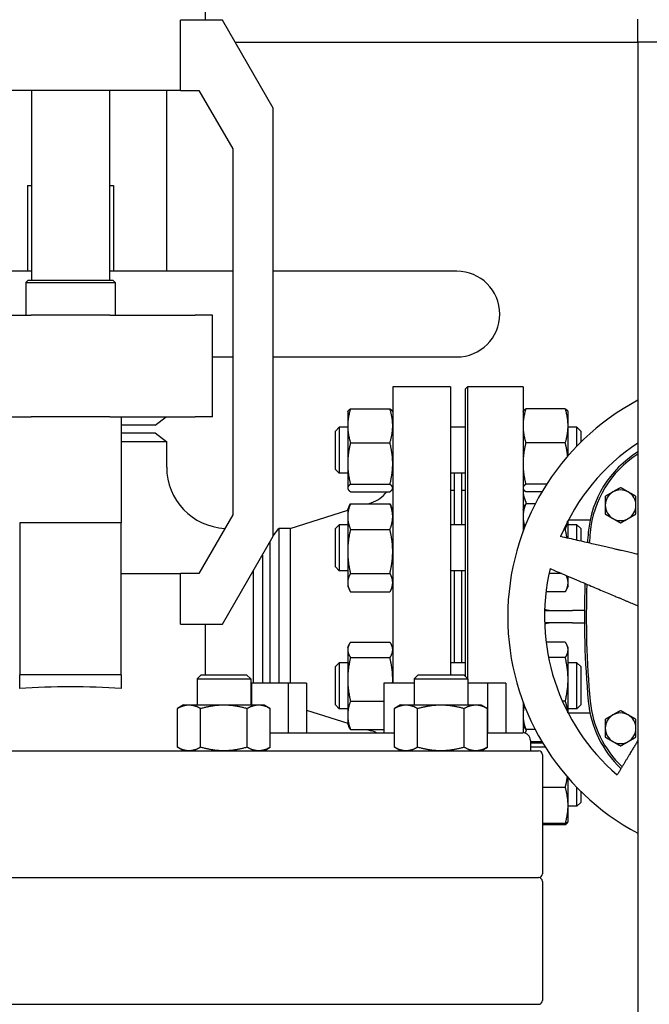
# Model space of a CAD drawing. Header units: inches. Extents: x 18 to 846, y -44 to 561.
# Tile 455 of 642: x 434 to 445, y 275 to 291. Entities that reach past the tile are written whole.
import ezdxf

# ---------------------------------------------------------------- set-up
doc = ezdxf.new("R2010")
doc.units = ezdxf.units.IN
doc.header["$LTSCALE"] = 24
doc.header["$MEASUREMENT"] = 0
doc.layers.add('Visible (ANSI)', color=7, linetype='Continuous', lineweight=30)

msp = doc.modelspace()

# ---------------------------------------------------------------- linework, layer by layer
at = {"layer": 'Visible (ANSI)'}
for p, q in [((437.37729, 292.138), (437.37729, 291.311)), ((437.65943, 291.311), (436.9709, 291.311)), ((436.9709, 290.1682), (436.9709, 291.311)), ((438.48643, 289.8786), (437.65943, 291.311)), ((444.42943, 290.9565), (444.42943, 291.3315)), ((437.8641, 290.9565), (444.42943, 290.9565)), ((444.42943, 290.9565), (444.42943, 255.2065)), ((444.80443, 290.9565), (444.42943, 290.9565)), ((436.9709, 290.1682), (433.38595, 290.1682)), ((434.54243, 290.1682), (434.54243, 287.0707)), ((435.81443, 290.1682), (435.81443, 287.0707)), ((436.74593, 290.1682), (436.74593, 287.219)), ((436.9709, 290.1682), (437.2735, 290.1682)), ((437.2735, 290.1682), (437.82483, 289.21326)), ((438.48643, 282.89441), (438.48643, 289.8786)), ((437.82483, 289.21326), (437.82483, 283.24394)), ((434.47843, 288.619), (434.54243, 288.619)), ((434.47843, 288.619), (434.47843, 287.219)), ((435.81443, 288.619), (435.87843, 288.619)), ((435.87843, 288.619), (435.87843, 287.219)), ((434.54243, 287.219), (432.53203, 287.219)), ((437.82483, 287.219), (435.81443, 287.219)), ((441.47843, 287.219), (438.48643, 287.219)), ((434.48893, 287.0707), (434.44993, 287.0317)), ((434.44993, 287.0317), (435.90693, 287.0317)), ((434.44993, 287.0317), (434.44993, 286.499)), ((434.48893, 287.0707), (435.86793, 287.0707)), ((435.86793, 287.0707), (435.90693, 287.0317)), ((435.90693, 287.0317), (435.90693, 286.499)), ((433.14566, 286.499), (434.53832, 286.499)), ((435.81853, 286.499), (434.53832, 286.499)), ((435.81853, 286.499), (437.21119, 286.499)), ((437.49403, 286.499), (437.21119, 286.499)), ((437.49403, 284.845), (437.49403, 286.499)), ((437.49403, 285.819), (437.82483, 285.819)), ((438.48643, 285.819), (441.47843, 285.819)), ((440.43343, 285.3315), (440.43343, 280.499)), ((441.37343, 285.3315), (440.43343, 285.3315)), ((441.37343, 285.3315), (441.37343, 280.635)), ((441.62093, 285.30025), (441.65218, 285.3315)), ((441.62093, 280.60436), (441.62093, 285.30025)), ((441.65218, 285.3315), (441.65218, 280.57311)), ((442.55843, 285.3315), (441.65218, 285.3315)), ((442.55843, 285.3315), (442.55843, 282.97344)), ((439.74452, 284.97419), (440.38834, 284.97419)), ((443.24734, 284.97419), (442.60352, 284.97419)), ((433.14566, 284.845), (434.53832, 284.845)), ((435.81853, 284.845), (434.53832, 284.845)), ((435.81853, 284.845), (437.21119, 284.845)), ((436.00523, 284.845), (436.00523, 283.94284)), ((436.55843, 284.7065), (436.73893, 284.845)), ((437.49403, 284.845), (437.21119, 284.845)), ((439.69943, 284.92271), (439.70358, 284.93161)), ((439.69943, 284.92271), (439.69943, 284.6962)), ((440.43343, 284.92271), (440.42928, 284.93161)), ((442.55843, 284.92271), (442.56258, 284.93161)), ((443.29243, 284.92271), (443.28828, 284.93161)), ((443.29243, 284.6962), (443.29243, 284.92271)), ((436.55843, 284.7065), (436.00523, 284.7065)), ((439.49843, 284.61021), (439.56093, 284.67271)), ((439.56093, 284.67271), (439.56093, 283.92271)), ((439.69943, 284.67271), (439.56093, 284.67271)), ((439.69943, 284.6962), (439.69943, 284.07998)), ((441.62093, 284.67271), (441.37343, 284.67271)), ((443.29243, 284.209), (443.29243, 284.6962)), ((443.43593, 284.67271), (443.29243, 284.67271)), ((443.43593, 284.36516), (443.43593, 284.67271)), ((443.49843, 284.61021), (443.43593, 284.67271)), ((436.00523, 284.5815), (436.56093, 284.5815)), ((436.56093, 284.5815), (436.74843, 284.43763)), ((439.49843, 283.98521), (439.49843, 284.61021)), ((443.49843, 284.61021), (443.49843, 284.42824)), ((436.74843, 284.43763), (436.00523, 284.43763)), ((436.00523, 284.4327), (436.00543, 284.4327)), ((436.00543, 284.4327), (436.00543, 284.16388)), ((436.74843, 284.0215), (436.74843, 284.43763)), ((439.74452, 284.41822), (440.38834, 284.41822)), ((443.24734, 284.41822), (442.60352, 284.41822)), ((436.00523, 284.16388), (436.00543, 284.16388)), ((439.49843, 283.98521), (439.56093, 283.92271)), ((439.69943, 284.07998), (439.69943, 283.68148)), ((436.00523, 283.94284), (436.00523, 283.116)), ((439.69943, 283.92271), (439.56093, 283.92271)), ((441.62093, 283.92271), (441.37343, 283.92271)), ((441.43843, 283.08159), (441.43843, 283.92271)), ((441.55843, 283.08159), (441.55843, 283.92271)), ((439.69943, 283.68148), (439.69943, 283.67271)), ((439.69943, 283.67271), (439.70358, 283.66381)), ((439.74452, 283.74174), (440.38834, 283.74174)), ((440.43343, 283.67271), (440.42928, 283.66381)), ((442.55843, 283.67271), (442.56258, 283.66381)), ((442.94192, 283.74174), (442.60352, 283.74174)), ((439.74452, 283.62123), (440.38834, 283.62123)), ((441.43343, 283.6415), (441.37343, 283.6415)), ((441.43343, 283.6415), (441.43343, 283.08159)), ((441.43343, 283.5215), (441.43843, 283.5215)), ((441.62093, 283.6415), (441.55843, 283.6415)), ((442.86757, 283.62123), (442.60352, 283.62123)), ((439.69943, 283.33159), (439.72855, 283.39405)), ((439.69943, 283.33159), (439.69943, 283.21613)), ((439.74452, 283.42509), (440.38834, 283.42509)), ((440.03432, 283.42509), (440.0844, 283.44095)), ((440.43343, 283.33159), (440.4043, 283.39405)), ((442.55843, 283.33159), (442.58755, 283.39405)), ((442.75861, 283.42509), (442.60352, 283.42509)), ((437.82483, 283.24394), (437.2735, 282.289)), ((438.7601, 283.0215), (439.69943, 283.31902)), ((439.69943, 283.21613), (439.69943, 282.64791)), ((434.35163, 283.116), (434.35163, 280.635)), ((436.00523, 283.116), (434.35163, 283.116)), ((436.00523, 280.635), (436.00523, 283.116)), ((438.48643, 282.90307), (438.5773, 283.0215)), ((438.7601, 283.0215), (438.5773, 283.0215)), ((438.5773, 283.0215), (438.5773, 280.499)), ((438.7601, 283.0215), (438.7601, 280.499)), ((439.49843, 283.01909), (439.56093, 283.08159)), ((439.49843, 282.39409), (439.49843, 283.01909)), ((439.56093, 283.08159), (439.56093, 282.33159)), ((439.69943, 283.08159), (439.56093, 283.08159)), ((441.62093, 283.08159), (441.37343, 283.08159)), ((443.29243, 282.86269), (443.29243, 283.15113)), ((443.43593, 283.08159), (443.29243, 283.08159)), ((443.65133, 283.15631), (443.29513, 283.15631)), ((443.43593, 282.82956), (443.43593, 283.08159)), ((443.49843, 283.01909), (443.43593, 283.08159)), ((443.49843, 283.01909), (443.49843, 282.81513)), ((437.65943, 281.462), (438.48643, 282.89441)), ((439.74452, 283.00716), (440.38834, 283.00716)), ((443.24734, 283.00716), (443.22176, 283.00716)), ((438.43343, 280.499), (438.43343, 282.80261)), ((438.30843, 282.5861), (438.30843, 280.499)), ((439.69943, 282.64791), (439.69943, 282.13838)), ((439.49843, 282.39409), (439.56093, 282.33159)), ((436.00523, 282.289), (436.9709, 282.289)), ((437.2735, 282.289), (436.9709, 282.289)), ((436.9709, 281.462), (436.9709, 282.289)), ((438.16456, 280.499), (438.16456, 282.33691)), ((439.69943, 282.33159), (439.56093, 282.33159)), ((439.74452, 282.28866), (440.38834, 282.28866)), ((441.62093, 282.33159), (441.37343, 282.33159)), ((441.43343, 282.33159), (441.43343, 280.83141)), ((441.43843, 280.83141), (441.43843, 282.33159)), ((441.55843, 280.83141), (441.55843, 282.33159)), ((443.18393, 282.28866), (442.98278, 282.28866)), ((443.29243, 282.13838), (443.29243, 282.24261)), ((439.69943, 282.13838), (439.69943, 282.08159)), ((439.69943, 282.08159), (439.72855, 282.01913)), ((440.43343, 282.08159), (440.4043, 282.01913)), ((443.29243, 282.08159), (443.2633, 282.01913)), ((443.29243, 282.08159), (443.29243, 282.13838)), ((439.74452, 281.98809), (440.38834, 281.98809)), ((443.24734, 281.98809), (442.93283, 281.98809)), ((442.9099, 281.6815), (443.36343, 281.6815)), ((443.55876, 281.6815), (443.36343, 281.6815)), ((436.9709, 281.462), (437.65943, 281.462)), ((437.37729, 281.462), (437.37729, 280.635)), ((443.36343, 281.4815), (442.9099, 281.4815)), ((443.36343, 281.4815), (443.55876, 281.4815)), ((439.69943, 281.08141), (439.71891, 281.12318)), ((439.69943, 281.08141), (439.69943, 281.04226)), ((439.74452, 281.16797), (440.38834, 281.16797)), ((440.43343, 281.08141), (440.41395, 281.12318)), ((443.24734, 281.16797), (442.93367, 281.16797)), ((443.29243, 281.08141), (443.27295, 281.12318)), ((443.29243, 281.04226), (443.29243, 281.08141)), ((439.69943, 281.04226), (439.69943, 280.56078)), ((443.29243, 280.56078), (443.29243, 281.04226)), ((439.49843, 280.76891), (439.56093, 280.83141)), ((439.49843, 280.14391), (439.49843, 280.76891)), ((439.56093, 280.83141), (439.56093, 280.08141)), ((439.69943, 280.83141), (439.56093, 280.83141)), ((439.74452, 280.91655), (440.38834, 280.91655)), ((441.62093, 280.83141), (441.37343, 280.83141)), ((443.24734, 280.91655), (442.97409, 280.91655)), ((443.43593, 280.83141), (443.29243, 280.83141)), ((443.43593, 280.08141), (443.43593, 280.83141)), ((443.49843, 280.76891), (443.43593, 280.83141)), ((443.49843, 280.76891), (443.49843, 280.14391)), ((434.35163, 280.41018), (434.35163, 280.635)), ((436.00523, 280.635), (434.35163, 280.635)), ((436.00523, 280.635), (436.00523, 280.41018)), ((437.30914, 280.635), (437.24299, 280.56885)), ((437.30914, 280.635), (438.05184, 280.635)), ((438.05184, 280.635), (438.11799, 280.56885)), ((440.84759, 280.635), (440.78144, 280.56885)), ((440.84759, 280.635), (441.59029, 280.635)), ((441.59029, 280.635), (441.65644, 280.56885)), ((437.24299, 280.56885), (438.11799, 280.56885)), ((437.24299, 280.56885), (437.24299, 280.1445)), ((438.11799, 280.56885), (438.11799, 280.1445)), ((438.12843, 280.499), (438.11799, 280.499)), ((438.12843, 280.499), (438.12843, 280.1445)), ((438.72843, 280.499), (438.12843, 280.499)), ((438.72843, 280.499), (438.72843, 279.689)), ((439.02843, 280.499), (438.72843, 280.499)), ((439.02843, 280.499), (439.02843, 279.689)), ((439.69943, 280.56078), (439.69943, 279.97493)), ((440.28798, 280.499), (440.28798, 279.689)), ((440.78144, 280.499), (440.28798, 280.499)), ((440.78144, 280.56885), (441.65644, 280.56885)), ((440.78144, 280.56885), (440.78144, 280.1445)), ((441.65644, 280.56885), (441.65644, 280.1445)), ((441.97843, 280.499), (441.65644, 280.499)), ((441.97843, 280.499), (441.97843, 279.689)), ((442.27843, 280.499), (441.97843, 280.499)), ((442.27843, 280.499), (442.27843, 279.689)), ((443.29243, 280.01187), (443.29243, 280.56078)), ((437.02449, 280.1445), (436.92301, 280.08591)), ((437.02449, 280.1445), (437.11238, 280.1445)), ((437.11238, 280.1445), (437.68049, 280.1445)), ((437.68049, 280.1445), (438.2486, 280.1445)), ((438.2486, 280.1445), (438.33649, 280.1445)), ((438.33649, 280.1445), (438.43797, 280.08591)), ((439.49843, 280.14391), (439.56093, 280.08141)), ((439.74452, 280.205), (440.28798, 280.205)), ((440.56294, 280.1445), (440.46145, 280.08591)), ((440.56294, 280.1445), (440.65083, 280.1445)), ((440.65083, 280.1445), (441.21894, 280.1445)), ((441.21894, 280.1445), (441.78705, 280.1445)), ((441.78705, 280.1445), (441.87494, 280.1445)), ((441.87494, 280.1445), (441.97642, 280.08591)), ((442.55843, 280.18956), (442.55843, 279.6889)), ((443.24734, 280.205), (443.19953, 280.205)), ((443.49843, 280.14391), (443.43593, 280.08141)), ((436.92301, 279.45309), (436.92301, 280.08591)), ((437.30175, 279.45309), (437.30175, 280.08591)), ((438.05923, 279.45309), (438.05923, 280.08591)), ((438.43797, 279.45309), (438.43797, 280.08591)), ((439.02843, 280.05651), (439.69943, 279.84398)), ((439.69943, 280.08141), (439.56093, 280.08141)), ((439.69943, 279.97493), (439.69943, 279.83141)), ((440.46145, 279.45309), (440.46145, 280.08591)), ((440.8402, 279.45309), (440.8402, 280.08591)), ((441.59768, 279.45309), (441.59768, 280.08591)), ((441.97642, 279.45309), (441.97642, 280.08591)), ((443.43593, 280.08141), (443.29243, 280.08141)), ((443.65133, 280.0067), (443.29513, 280.0067)), ((439.69943, 279.83141), (439.71891, 279.78964)), ((442.55843, 279.83141), (442.57791, 279.78964)), ((438.43797, 279.689), (440.46145, 279.689)), ((439.74452, 279.74486), (440.28798, 279.74486)), ((440.01239, 279.74486), (440.0844, 279.72205)), ((441.97642, 279.689), (442.55343, 279.689)), ((442.75502, 279.74486), (442.60352, 279.74486)), ((442.67843, 279.564), (442.67843, 279.3945)), ((442.86757, 279.54178), (442.67843, 279.54178)), ((442.87972, 279.52142), (442.67843, 279.52142)), ((427.54543, 279.3945), (442.81143, 279.3945)), ((437.02449, 279.3945), (436.92301, 279.45309)), ((438.33649, 279.3945), (438.43797, 279.45309)), ((440.56294, 279.3945), (440.46145, 279.45309)), ((441.87494, 279.3945), (441.97642, 279.45309)), ((442.92136, 279.45366), (442.67843, 279.45366)), ((442.87443, 279.3315), (442.87443, 277.39)), ((443.29243, 278.50336), (443.29243, 278.954)), ((443.24734, 278.79754), (442.87443, 278.79754)), ((443.43593, 278.4903), (443.43593, 278.79785)), ((443.49843, 278.73477), (443.49843, 278.5528)), ((443.49843, 278.5528), (443.43593, 278.4903)), ((443.29243, 278.2403), (443.29243, 278.50336)), ((443.43593, 278.4903), (443.29243, 278.4903)), ((443.24734, 278.20918), (442.87443, 278.20918)), ((443.29114, 278.23752), (443.28828, 278.2314)), ((443.29243, 278.2403), (443.29114, 278.23752)), ((443.24734, 278.18882), (442.87443, 278.18882)), ((427.54543, 277.327), (442.81143, 277.327)), ((427.54543, 277.327), (442.81143, 277.327)), ((442.87443, 277.264), (442.87443, 275.3225)), ((427.54543, 275.2595), (442.81143, 275.2595))]:
    msp.add_line(p, q, dxfattribs=at)
for centre, radius, start, end in [((441.47843, 286.519), 0.7, 270, 90), ((446.30843, 281.5815), 4, 118.01807, 241.98193), ((446.30843, 281.5815), 3.4, 123.548802, 157.35073), ((435.17843, 286.1647), 2.165, 292.451036, 292.456763), ((445.34665, 282.80035), 1.73228, 121.970749, 174.744707), ((445.34665, 282.80035), 1.70103, 122.630116, 174.744707), ((437.74843, 284.0215), 1, 180, 267.061438), ((443.05843, 283.65631), 0.5, 180, 207.543912), ((439.93343, 283.91762), 0.5, 287.574716, 323.645749), ((444.14898, 283.4004), 0.25, 120, 180), ((444.14898, 283.4004), 0.25, 60, 120), ((444.14898, 283.4004), 0.25, 0, 60), ((444.14898, 283.4004), 0.25, 180, 240), ((444.14898, 283.4004), 0.25, 300, 0), ((444.14898, 283.4004), 0.25, 240, 300), ((458.5978, 281.5815), 15.03937, 174.744704, 175.39081), ((458.5978, 281.5815), 15.00812, 174.744704, 175.408408), ((446.30843, 281.5815), 3.4, 166.64927, 229.35073), ((458.5978, 281.5815), 15.03937, 177.927003, 185.255296), ((458.5978, 281.5815), 15.00812, 177.972631, 185.255296), ((445.34665, 280.36266), 1.73228, 185.255296, 226.557354), ((445.34665, 280.36266), 1.70103, 185.255296, 226.325001), ((444.14898, 279.7626), 0.25, 120, 180), ((444.14898, 279.7626), 0.25, 60, 120), ((444.14898, 279.7626), 0.25, 0, 60), ((439.93343, 279.24539), 0.5, 62.52699, 72.425284), ((442.55343, 279.564), 0.125, 0, 90), ((443.05843, 279.5067), 0.5, 151.554839, 159.313398), ((444.14898, 279.7626), 0.25, 180, 240), ((444.14898, 279.7626), 0.25, 300, 0), ((444.14898, 279.7626), 0.25, 240, 300), ((442.81143, 279.3315), 0.063, 0, 90), ((442.81143, 277.39), 0.063, 270, 0), ((442.81143, 277.264), 0.063, 0, 90), ((442.81143, 275.3225), 0.063, 270, 0)]:
    msp.add_arc(centre, radius, start, end, dxfattribs=at)
msp.add_ellipse((435.17843, 280.05092), major_axis=(-2.19886, 0), ratio=0.17632698, start_param=4.32689867, end_param=5.09787929, dxfattribs=at)
for points, weights in [([(439.74452, 284.97419), (439.69943, 284.82522), (439.69943, 284.6962)], [1, 1.0379548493, 1]), ([(439.70358, 284.93161), (439.71286, 284.95152), (439.74452, 284.97419)], [1.01611555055, 1.02634702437, 1]), ([(440.38834, 284.97419), (440.41999, 284.95152), (440.42928, 284.93161)], [1, 1.02634702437, 1.01611555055]), ([(440.43343, 284.6962), (440.43343, 284.82522), (440.38834, 284.97419)], [1, 1.0379548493, 1]), ([(442.60352, 284.97419), (442.55843, 284.82522), (442.55843, 284.6962)], [1, 1.0379548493, 1]), ([(442.56258, 284.93161), (442.57186, 284.95152), (442.60352, 284.97419)], [1.01611555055, 1.02634702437, 1]), ([(443.29243, 284.6962), (443.29243, 284.82522), (443.24734, 284.97419)], [1, 1.0379548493, 1]), ([(443.24734, 284.97419), (443.27899, 284.95152), (443.28828, 284.93161)], [1, 1.02634702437, 1.01611555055]), ([(439.69943, 284.6962), (439.69943, 284.56719), (439.74452, 284.41822)], [1, 1.0379548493, 1]), ([(440.38834, 284.41822), (440.43343, 284.56719), (440.43343, 284.6962)], [1, 1.0379548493, 1]), ([(442.55843, 284.6962), (442.55843, 284.56719), (442.60352, 284.41822)], [1, 1.0379548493, 1]), ([(443.24734, 284.41822), (443.29243, 284.56719), (443.29243, 284.6962)], [1, 1.0379548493, 1]), ([(439.74452, 284.41822), (439.69943, 284.23696), (439.69943, 284.07998)], [1, 1.0379548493, 1]), ([(440.43343, 284.07998), (440.43343, 284.23696), (440.38834, 284.41822)], [1, 1.0379548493, 1]), ([(442.60352, 284.41822), (442.55843, 284.23696), (442.55843, 284.07998)], [1, 1.0379548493, 1]), ([(443.28619, 284.20182), (443.2759, 284.30339), (443.24734, 284.41822)], [1.01779547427, 1.02371349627, 1]), ([(439.69943, 284.07998), (439.69943, 283.923), (439.74452, 283.74174)], [1, 1.0379548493, 1]), ([(440.38834, 283.74174), (440.43343, 283.923), (440.43343, 284.07998)], [1, 1.0379548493, 1]), ([(442.55843, 284.07998), (442.55843, 283.923), (442.60352, 283.74174)], [1, 1.0379548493, 1]), ([(439.74452, 283.74174), (439.69943, 283.70945), (439.69943, 283.68148)], [1, 1.0379548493, 1]), ([(439.69943, 283.68148), (439.69943, 283.65352), (439.74452, 283.62123)], [1, 1.0379548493, 1]), ([(440.43343, 283.68148), (440.43343, 283.70945), (440.38834, 283.74174)], [1, 1.0379548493, 1]), ([(440.38834, 283.62123), (440.43343, 283.65352), (440.43343, 283.68148)], [1, 1.0379548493, 1]), ([(442.60352, 283.74174), (442.55843, 283.70945), (442.55843, 283.68148)], [1, 1.0379548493, 1]), ([(442.55843, 283.68148), (442.55843, 283.65352), (442.60352, 283.62123)], [1, 1.0379548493, 1]), ([(444.14898, 283.68907), (444.08199, 283.6504), (444.02398, 283.61691)], [1.01001874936, 1.04314139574, 1]), ([(444.27398, 283.61691), (444.21597, 283.6504), (444.14898, 283.68907)], [1, 1.04314139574, 1.01001874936]), ([(444.02398, 283.61691), (443.96597, 283.58341), (443.89898, 283.54474)], [1, 1.04314139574, 1.01001874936]), ([(443.89898, 283.54474), (443.89898, 283.46739), (443.89898, 283.4004)], [1.01001874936, 1.04314139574, 1]), ([(444.39898, 283.54474), (444.33199, 283.58341), (444.27398, 283.61691)], [1.01001874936, 1.04314139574, 1]), ([(444.39898, 283.4004), (444.39898, 283.46739), (444.39898, 283.54474)], [1, 1.04314139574, 1.01001874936]), ([(439.74452, 283.42509), (439.69943, 283.31311), (439.69943, 283.21613)], [1, 1.0379548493, 1]), ([(439.72855, 283.39405), (439.73562, 283.40919), (439.74452, 283.42509)], [1.01175569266, 1.00727059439, 1]), ([(440.43343, 283.21613), (440.43343, 283.31311), (440.38834, 283.42509)], [1, 1.0379548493, 1]), ([(440.38834, 283.42509), (440.39724, 283.40919), (440.4043, 283.39405)], [1, 1.00727059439, 1.01175569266]), ([(442.60352, 283.42509), (442.55843, 283.31311), (442.55843, 283.21613)], [1, 1.0379548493, 1]), ([(442.58755, 283.39405), (442.59462, 283.40919), (442.60352, 283.42509)], [1.01175569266, 1.00727059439, 1]), ([(443.89898, 283.4004), (443.89898, 283.33341), (443.89898, 283.25606)], [1, 1.04314139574, 1.01001874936]), ([(444.39898, 283.25606), (444.39898, 283.33341), (444.39898, 283.4004)], [1.01001874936, 1.04314139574, 1]), ([(439.69943, 283.21613), (439.69943, 283.11914), (439.74452, 283.00716)], [1, 1.0379548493, 1]), ([(440.38834, 283.00716), (440.43343, 283.11914), (440.43343, 283.21613)], [1, 1.0379548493, 1]), ([(442.55843, 283.21613), (442.55843, 283.13698), (442.5877, 283.04989)], [1, 1.03075886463, 1.01166334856]), ([(443.89898, 283.25606), (443.96597, 283.21739), (444.02398, 283.18389)], [1.01001874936, 1.04314139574, 1]), ([(444.02398, 283.18389), (444.08199, 283.1504), (444.14898, 283.11172)], [1, 1.04314139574, 1.01001874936]), ([(444.14898, 283.11172), (444.21597, 283.1504), (444.27398, 283.18389)], [1.01001874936, 1.04314139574, 1]), ([(444.27398, 283.18389), (444.33199, 283.21739), (444.39898, 283.25606)], [1, 1.04314139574, 1.01001874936]), ([(443.24734, 283.00716), (443.27533, 283.07667), (443.28576, 283.13825)], [1, 1.02322609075, 1.01802623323]), ([(439.74452, 283.00716), (439.69943, 282.81464), (439.69943, 282.64791)], [1, 1.0379548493, 1]), ([(440.43343, 282.64791), (440.43343, 282.81464), (440.38834, 283.00716)], [1, 1.0379548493, 1]), ([(444.42943, 282.60019), (443.94355, 282.71236), (443.17064, 282.8908)], [1.46638353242, 1.2453095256, 1]), ([(443.27493, 282.86673), (443.26449, 282.93394), (443.24734, 283.00716)], [1.01772533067, 1.01410284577, 1]), ([(439.69943, 282.64791), (439.69943, 282.48118), (439.74452, 282.28866)], [1, 1.0379548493, 1]), ([(440.38834, 282.28866), (440.43343, 282.48118), (440.43343, 282.64791)], [1, 1.0379548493, 1]), ([(443.00031, 282.3666), (443.91928, 281.97652), (444.42943, 281.75998)], [1, 1.3296397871, 1.61551701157]), ([(439.74452, 282.28866), (439.69943, 282.20812), (439.69943, 282.13838)], [1, 1.0379548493, 1]), ([(440.43343, 282.13838), (440.43343, 282.20812), (440.38834, 282.28866)], [1, 1.0379548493, 1]), ([(443.29243, 282.13838), (443.29243, 282.19373), (443.26482, 282.25432)], [1, 1.02988757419, 1.01270516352]), ([(439.69943, 282.13838), (439.69943, 282.06863), (439.74452, 281.98809)], [1, 1.0379548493, 1]), ([(440.38834, 281.98809), (440.43343, 282.06863), (440.43343, 282.13838)], [1, 1.0379548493, 1]), ([(443.24734, 281.98809), (443.29243, 282.06863), (443.29243, 282.13838)], [1, 1.0379548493, 1]), ([(439.74452, 281.16797), (439.69943, 281.1006), (439.69943, 281.04226)], [1, 1.0379548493, 1]), ([(440.43343, 281.04226), (440.43343, 281.1006), (440.38834, 281.16797)], [1, 1.0379548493, 1]), ([(443.29243, 281.04226), (443.29243, 281.1006), (443.24734, 281.16797)], [1, 1.0379548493, 1]), ([(439.69943, 281.04226), (439.69943, 280.98392), (439.74452, 280.91655)], [1, 1.0379548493, 1]), ([(440.38834, 280.91655), (440.43343, 280.98392), (440.43343, 281.04226)], [1, 1.0379548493, 1]), ([(443.24734, 280.91655), (443.29243, 280.98392), (443.29243, 281.04226)], [1, 1.0379548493, 1]), ([(439.74452, 280.91655), (439.69943, 280.72589), (439.69943, 280.56078)], [1, 1.0379548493, 1]), ([(440.43343, 280.56078), (440.43343, 280.72589), (440.38834, 280.91655)], [1, 1.0379548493, 1]), ([(443.29243, 280.56078), (443.29243, 280.72589), (443.24734, 280.91655)], [1, 1.0379548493, 1]), ([(439.69943, 280.56078), (439.69943, 280.39566), (439.74452, 280.205)], [1, 1.0379548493, 1]), ([(440.43197, 280.499), (440.43343, 280.52997), (440.43343, 280.56078)], [1.01125322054, 1.0068701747, 1]), ([(443.24734, 280.205), (443.29243, 280.39566), (443.29243, 280.56078)], [1, 1.0379548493, 1]), ([(436.92301, 280.08591), (437.02449, 280.1445), (437.11238, 280.1445)], [1.01001874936, 1.04314139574, 1]), ([(437.11238, 280.1445), (437.20026, 280.1445), (437.30175, 280.08591)], [1, 1.04314139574, 1.01001874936]), ([(437.30175, 280.08591), (437.50472, 280.1445), (437.68049, 280.1445)], [1.01001874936, 1.04314139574, 1]), ([(437.68049, 280.1445), (437.85626, 280.1445), (438.05923, 280.08591)], [1, 1.04314139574, 1.01001874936]), ([(438.05923, 280.08591), (438.16072, 280.1445), (438.2486, 280.1445)], [1.01001874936, 1.04314139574, 1]), ([(438.2486, 280.1445), (438.33649, 280.1445), (438.43797, 280.08591)], [1, 1.04314139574, 1.01001874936]), ([(439.74452, 280.205), (439.69943, 280.08171), (439.69943, 279.97493)], [1, 1.0379548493, 1]), ([(440.46145, 280.08591), (440.56294, 280.1445), (440.65083, 280.1445)], [1.01001874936, 1.04314139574, 1]), ([(440.65083, 280.1445), (440.73871, 280.1445), (440.8402, 280.08591)], [1, 1.04314139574, 1.01001874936]), ([(440.8402, 280.08591), (441.04316, 280.1445), (441.21894, 280.1445)], [1.01001874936, 1.04314139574, 1]), ([(441.21894, 280.1445), (441.39471, 280.1445), (441.59768, 280.08591)], [1, 1.04314139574, 1.01001874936]), ([(441.59768, 280.08591), (441.69916, 280.1445), (441.78705, 280.1445)], [1.01001874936, 1.04314139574, 1]), ([(441.78705, 280.1445), (441.87494, 280.1445), (441.97642, 280.08591)], [1, 1.04314139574, 1.01001874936]), ([(442.58027, 280.13207), (442.55843, 280.05066), (442.55843, 279.97493)], [1.01589404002, 1.0266269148, 1]), ([(443.29098, 280.01465), (443.28456, 280.10322), (443.24734, 280.205)], [1.011202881, 1.03112406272, 1]), ([(439.69943, 279.97493), (439.69943, 279.86815), (439.74452, 279.74486)], [1, 1.0379548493, 1]), ([(442.55843, 279.97493), (442.55843, 279.86815), (442.60352, 279.74486)], [1, 1.0379548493, 1]), ([(444.02398, 279.97911), (443.96597, 279.94562), (443.89898, 279.90694)], [1, 1.04314139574, 1.01001874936]), ([(444.14898, 280.05128), (444.08199, 280.0126), (444.02398, 279.97911)], [1.01001874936, 1.04314139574, 1]), ([(444.27398, 279.97911), (444.21597, 280.0126), (444.14898, 280.05128)], [1, 1.04314139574, 1.01001874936]), ([(444.39898, 279.90694), (444.33199, 279.94562), (444.27398, 279.97911)], [1.01001874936, 1.04314139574, 1]), ([(443.89898, 279.90694), (443.89898, 279.82959), (443.89898, 279.7626)], [1.01001874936, 1.04314139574, 1]), ([(444.39898, 279.7626), (444.39898, 279.82959), (444.39898, 279.90694)], [1, 1.04314139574, 1.01001874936]), ([(439.74452, 279.74486), (439.72893, 279.76814), (439.71891, 279.78964)], [1, 1.01279805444, 1.01696531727]), ([(442.60352, 279.74486), (442.58793, 279.76814), (442.57791, 279.78964)], [1, 1.01279805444, 1.01696531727]), ([(443.89898, 279.7626), (443.89898, 279.69562), (443.89898, 279.61827)], [1, 1.04314139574, 1.01001874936]), ([(444.39898, 279.61827), (444.39898, 279.69562), (444.39898, 279.7626)], [1.01001874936, 1.04314139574, 1]), ([(443.89898, 279.61827), (443.96597, 279.57959), (444.02398, 279.5461)], [1.01001874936, 1.04314139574, 1]), ([(444.02398, 279.5461), (444.08199, 279.5126), (444.14898, 279.47393)], [1, 1.04314139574, 1.01001874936]), ([(444.42943, 279.56083), (444.27897, 279.31043), (444.09358, 279.00188)], [1.19244856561, 1.0981647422, 1]), ([(444.14898, 279.47393), (444.21597, 279.5126), (444.27398, 279.5461)], [1.01001874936, 1.04314139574, 1]), ([(444.27398, 279.5461), (444.33199, 279.57959), (444.39898, 279.61827)], [1, 1.04314139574, 1.01001874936]), ([(437.11238, 279.3945), (437.02449, 279.3945), (436.92301, 279.45309)], [1, 1.04314139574, 1.01001874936]), ([(437.30175, 279.45309), (437.20026, 279.3945), (437.11238, 279.3945)], [1.01001874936, 1.04314139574, 1]), ([(437.68049, 279.3945), (437.50472, 279.3945), (437.30175, 279.45309)], [1, 1.04314139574, 1.01001874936]), ([(438.05923, 279.45309), (437.85626, 279.3945), (437.68049, 279.3945)], [1.01001874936, 1.04314139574, 1]), ([(438.2486, 279.3945), (438.16072, 279.3945), (438.05923, 279.45309)], [1, 1.04314139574, 1.01001874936]), ([(438.43797, 279.45309), (438.33649, 279.3945), (438.2486, 279.3945)], [1.01001874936, 1.04314139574, 1]), ([(440.65083, 279.3945), (440.56294, 279.3945), (440.46145, 279.45309)], [1, 1.04314139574, 1.01001874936]), ([(440.8402, 279.45309), (440.73871, 279.3945), (440.65083, 279.3945)], [1.01001874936, 1.04314139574, 1]), ([(441.21894, 279.3945), (441.04316, 279.3945), (440.8402, 279.45309)], [1, 1.04314139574, 1.01001874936]), ([(441.59768, 279.45309), (441.39471, 279.3945), (441.21894, 279.3945)], [1.01001874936, 1.04314139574, 1]), ([(441.78705, 279.3945), (441.69916, 279.3945), (441.59768, 279.45309)], [1, 1.04314139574, 1.01001874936]), ([(441.97642, 279.45309), (441.87494, 279.3945), (441.78705, 279.3945)], [1.01001874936, 1.04314139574, 1]), ([(443.24734, 278.79754), (443.27021, 278.8867), (443.28127, 278.96687)], [1, 1.01889530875, 1.01897706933]), ([(443.29243, 278.50336), (443.29243, 278.63989), (443.24734, 278.79754)], [1, 1.0379548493, 1]), ([(443.24734, 278.20918), (443.29243, 278.36683), (443.29243, 278.50336)], [1, 1.0379548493, 1]), ([(443.29114, 278.23752), (443.28499, 278.22434), (443.24734, 278.20918)], [1.01072411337, 1.0314924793, 1]), ([(443.24734, 278.18882), (443.28201, 278.21364), (443.28991, 278.23533)], [1, 1.02892942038, 1.01375847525])]:
    msp.add_rational_spline(points, weights, degree=2, dxfattribs=at)
for points in [[(442.91065, 281.70391), (442.95949, 281.68891), (443.01019, 281.6815), (443.05843, 281.6815)], [(443.05843, 281.4815), (443.01019, 281.4815), (442.95949, 281.47409), (442.91065, 281.45909)]]:
    msp.add_open_spline(points, degree=3, dxfattribs=at)

doc.saveas('drawing.dxf')
